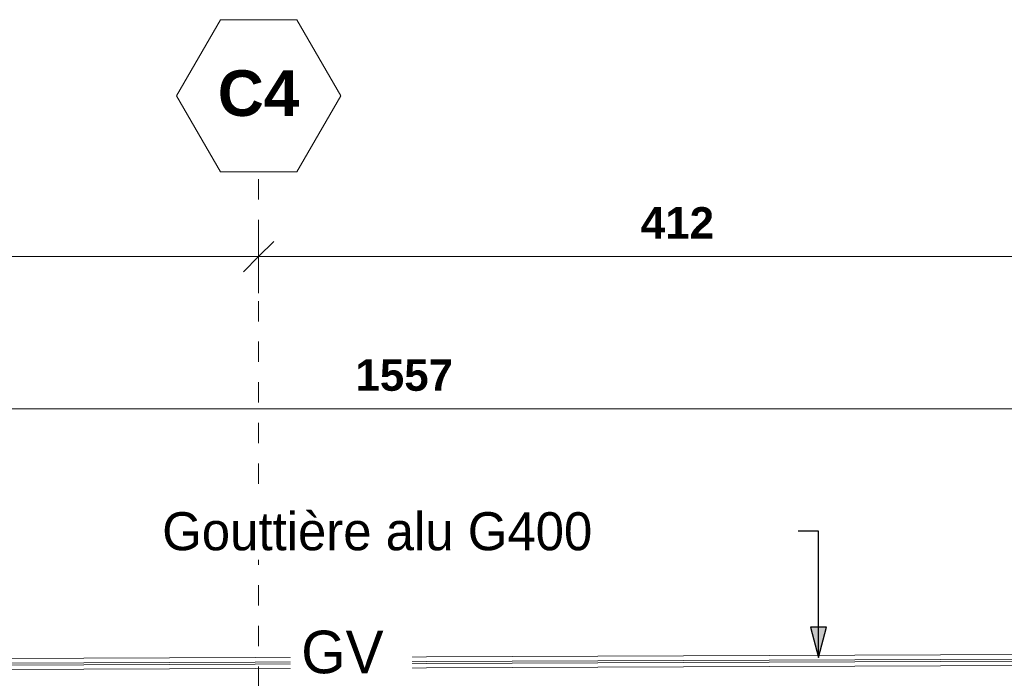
# Model space of a CAD drawing. Header units: metres. Extents: x -16.9 to 14.1, y -9.7 to 11.
# Tile 482 of 656: x -3.4 to 1.4, y 5.9 to 9.1. Entities that reach past the tile are written whole.
import ezdxf

# ---------------------------------------------------------------- set-up
doc = ezdxf.new("R2010")
doc.units = ezdxf.units.M
doc.linetypes.add('Ligne de quadrillage', pattern=[0.022225, 0.0127, -0.003175, 0.003175, -0.003175])
for name, color, linetype, lineweight in [('A-ANNO-DIMS', 211, 'Continuous', 9), ('A-ANNO-DIMS-75', 211, 'Continuous', 9), ('G-ANNO-TEXT', 231, 'Continuous', 9), ('S-BEAM', 12, 'Continuous', 18), ('S-GRID', 1, 'Continuous', 9), ('S-GRID-IDEN', 1, 'Continuous', 9)]:
    doc.layers.add(name, color=color, linetype=linetype, lineweight=lineweight)
doc.styles.add('Arial_B', font='arialbd.ttf', dxfattribs={"height": 0.225})
doc.styles.add('Arial_B_2', font='arialbd.ttf', dxfattribs={"height": 0.154762})
doc.styles.add('Bodoni MT_B', font='BOD_B.TTF', dxfattribs={"height": 0.21})
doc.styles.add('Bodoni MT_B_I', font='BOD_BI.TTF', dxfattribs={"height": 0.1875})
doc.dimstyles.new('Cotation_cm', dxfattribs={"dimscale": 0.3048, "dimtxt": 0.153039, "dimasz": 0.492126, "dimexe": 0.590551, "dimexo": 0.0625, "dimgap": 0.147638, "dimtad": 1, "dimdec": 0, "dimlfac": 100, "dimzin": 0, "dimdsep": 46, "dimtxsty": 'Arial_B_2', "dimblk1": 'OBLIQUE', "dimblk2": 'OBLIQUE', "dimsah": 1, "dimcen": 0.09, "dimazin": 0, "dimtfac": 1, "dimtdec": 4, "dimtix": 1, "dimtmove": 0, "dimatfit": 3, "dimfxl": 0.590551, "dimfxlon": 1, "dimtvp": 1, "dimtfill": 1, "dimtolj": 1, "dimtzin": 0, "dimarcsym": 2})

# ---------------------------------------------------------------- blocks, each defined once
blk = doc.blocks.new('Quadrillage - M_Extrémité de la ligne de quadrillage - EXA 3_0 mm Gras-566358-PH R_1 PROJET toiture haute')
at = {"layer": 'S-GRID-IDEN'}
for p, q in [((-0.0054, 0), (-0.0025, 0.005)), ((-0.0025, 0.005), (0.0025, 0.005)), ((0.0054, 0), (0.0025, 0.005)), ((-0.0054, 0), (-0.0025, -0.005)), ((0.0054, 0), (0.0025, -0.005)), ((0.0025, -0.005), (-0.0025, -0.005))]:
    blk.add_line(p, q, dxfattribs=at)
blk = doc.blocks.new('DIMBLOCK2-PH R_1 PROJET toiture haute')
at = {"layer": 'A-ANNO-DIMS-75'}
for p, q in [((-6.0928, 7.9474), (-6.0928, 8.1274)), ((-2.2499, 7.9474), (-2.2499, 8.1274)), ((-6.0928, 7.9474), (-2.2499, 7.9474)), ((-6.0928, 7.9474), (-6.0928, 7.7674)), ((-2.2499, 7.9474), (-2.2499, 7.7674))]:
    blk.add_line(p, q, dxfattribs=at)
at = {"layer": 'A-ANNO-DIMS-75', "lineweight": 35}
for p, q in [((-6.0928, 7.9474), (-6.0178, 8.0224)), ((-2.2499, 7.9474), (-2.1749, 8.0224)), ((-6.0928, 7.9474), (-6.1678, 7.8724)), ((-2.2499, 7.9474), (-2.3249, 7.8724))]:
    blk.add_line(p, q, dxfattribs=at)
at = {"layer": 'A-ANNO-DIMS-75', "color": 0, "insert": (-4.3463, 8.1909), "char_height": 0.15476, "width": 0.419764, "attachment_point": 1, "line_spacing_factor": 0.941778, "style": 'Arial_B_2', "bg_fill": 3, "box_fill_scale": 1.25, "bg_fill_color": 256, "bg_fill_true_color": 13158600, "bg_fill_transparency": 0}
blk.add_mtext('384', dxfattribs=at)
blk = doc.blocks.new('_Oblique')
at = {"color": 0, "linetype": 'ByBlock', "lineweight": -2}
blk.add_line((-0.5, -0.5), (0.5, 0.5), dxfattribs=at)
blk = doc.blocks.new('DIMBLOCK3-PH R_1 PROJET toiture haute')
at = {"layer": 'A-ANNO-DIMS-75'}
for p, q in [((-2.2499, 7.9474), (-2.2499, 8.1274)), ((1.8651, 7.9474), (1.8651, 8.1274)), ((-2.2499, 7.9474), (1.8651, 7.9474)), ((-2.2499, 7.9474), (-2.2499, 7.7674)), ((1.8651, 7.9474), (1.8651, 7.7674))]:
    blk.add_line(p, q, dxfattribs=at)
at = {"layer": 'A-ANNO-DIMS-75', "lineweight": 35}
for p, q in [((-2.2499, 7.9474), (-2.1749, 8.0224)), ((1.8651, 7.9474), (1.9401, 8.0224)), ((-2.2499, 7.9474), (-2.3249, 7.8724)), ((1.8651, 7.9474), (1.7901, 7.8724))]:
    blk.add_line(p, q, dxfattribs=at)
at = {"layer": 'A-ANNO-DIMS-75', "color": 0, "insert": (-0.3673, 8.1909), "char_height": 0.15476, "width": 0.419764, "attachment_point": 1, "line_spacing_factor": 0.941778, "style": 'Arial_B_2', "bg_fill": 3, "box_fill_scale": 1.25, "bg_fill_color": 256, "bg_fill_true_color": 13158600, "bg_fill_transparency": 0}
blk.add_mtext('412', dxfattribs=at)
blk = doc.blocks.new('DIMBLOCK7-PH R_1 PROJET toiture haute')
at = {"layer": 'A-ANNO-DIMS-75'}
for p, q in [((-9.3238, 7.1974), (-9.3238, 7.3774)), ((6.2436, 7.1974), (6.2436, 7.3774)), ((-9.3238, 7.1974), (6.2436, 7.1974)), ((-9.3238, 7.1974), (-9.3238, 7.0174)), ((6.2436, 7.1974), (6.2436, 7.0174))]:
    blk.add_line(p, q, dxfattribs=at)
at = {"layer": 'A-ANNO-DIMS-75', "lineweight": 35}
for p, q in [((-9.3238, 7.1974), (-9.2488, 7.2724)), ((6.2436, 7.1974), (6.3186, 7.2724)), ((-9.3238, 7.1974), (-9.3988, 7.1224)), ((6.2436, 7.1974), (6.1686, 7.1224))]:
    blk.add_line(p, q, dxfattribs=at)
at = {"layer": 'A-ANNO-DIMS-75', "color": 0, "insert": (-1.7733, 7.4409), "char_height": 0.15476, "width": 0.559685, "attachment_point": 1, "line_spacing_factor": 0.941778, "style": 'Arial_B_2', "bg_fill": 3, "box_fill_scale": 1.25, "bg_fill_color": 256, "bg_fill_true_color": 13158600, "bg_fill_transparency": 0}
blk.add_mtext('1557', dxfattribs=at)

msp = doc.modelspace()

# ---------------------------------------------------------------- hatches: boundary and pattern name
at = {"layer": 'G-ANNO-TEXT', "lineweight": 25}
msp.add_hatch(color=190, dxfattribs=at).paths.add_polyline_path([(0.5079, 5.972), (0.5481, 6.122), (0.4677, 6.122)])

# ---------------------------------------------------------------- linework, layer by layer
at = {"layer": 'G-ANNO-TEXT', "color": 190, "lineweight": 25}
for p, q in [((-0.1376, 6.5942), (-0.1426, 6.5942)), ((0.5079, 6.5942), (-0.1376, 6.5942)), ((0.5079, 5.972), (0.5079, 6.5942)), ((0.5481, 6.122), (0.4677, 6.122)), ((0.4677, 6.122), (0.5079, 5.972)), ((0.5079, 5.972), (0.5481, 6.122))]:
    msp.add_line(p, q, dxfattribs=at)
at = {"layer": 'S-BEAM'}
for p, q in [((-9.4992, 5.9435), (6.4267, 6.0053)), ((-9.4991, 5.9203), (6.4267, 5.9822)), ((-9.4991, 5.9109), (6.4268, 5.9727)), ((-9.3662, 5.891), (6.2598, 5.9517))]:
    msp.add_line(p, q, dxfattribs=at)
at = {"layer": 'S-GRID', "linetype": 'Ligne de quadrillage'}
msp.add_line((-2.2499, -9.5717), (-2.2499, 8.3345), dxfattribs=at)

# ---------------------------------------------------------------- block references
at = {"layer": 'S-GRID-IDEN', "xscale": 74.99999999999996, "yscale": 74.99999999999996, "zscale": 74.99999999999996}
msp.add_blockref('Quadrillage - M_Extrémité de la ligne de quadrillage - EXA 3_0 mm Gras-566358-PH R_1 PROJET toiture haute', (-2.2499, 8.7395), dxfattribs=at)

# ---------------------------------------------------------------- texts
at = {"layer": 'S-GRID-IDEN', "insert": (-2.4515, 8.8653), "char_height": 0.225, "width": 0.493038, "attachment_point": 1, "style": 'Arial_B'}
msp.add_mtext('C4', dxfattribs=at)

# ---------------------------------------------------------------- next in the draw order: texts
at = {"layer": 'G-ANNO-TEXT', "color": 190, "lineweight": 25, "insert": (-2.7251, 6.688), "char_height": 0.1875, "width": 3.084493, "attachment_point": 1, "style": 'Bodoni MT_B_I', "bg_fill": 3, "box_fill_scale": 1.25, "bg_fill_color": 256, "bg_fill_true_color": 13158600, "bg_fill_transparency": 0}
msp.add_mtext('Gouttière alu G400', dxfattribs=at)
at = {"layer": 'G-ANNO-TEXT', "color": 1, "lineweight": 25, "insert": (-2.0402, 6.1044), "char_height": 0.21, "width": 0.493038, "attachment_point": 1, "style": 'Bodoni MT_B', "bg_fill": 3, "box_fill_scale": 1.25, "bg_fill_color": 256, "bg_fill_true_color": 13158600, "bg_fill_transparency": 0}
msp.add_mtext('GV', dxfattribs=at)

# ---------------------------------------------------------------- next in the draw order: dimensions: what is measured, and where the dimension line sits
at = {"layer": 'A-ANNO-DIMS'}
for base, p1, p2, override, picture, middle in [((-2.2499, 7.9474), (-6.0928, 8.1274), (-2.2499, 8.1274), {"dimpost": '<>', "dimfxl": 3.84292}, 'DIMBLOCK2-PH R_1 PROJET toiture haute', (-4.1714, 8.0715)), ((6.2436, 7.1974), (-9.3238, 7.0174), (6.2436, 7.0174), {"dimpost": '<>', "dimfxl": 15.56742}, 'DIMBLOCK7-PH R_1 PROJET toiture haute', (-1.5401, 7.3214))]:
    dim = msp.add_linear_dim(base=base, p1=p1, p2=p2, dimstyle='Cotation_cm', override=override, dxfattribs=at)
    dim.commit()
    dim.dimension.update_dxf_attribs({"geometry": picture, "text_midpoint": middle})

# ---------------------------------------------------------------- next in the draw order: dimensions: what is measured, and where the dimension line sits
dim = msp.add_linear_dim(base=(1.86511, 7.9474), p1=(-2.2499, 8.1274), p2=(1.86511, 8.1274), dimstyle='Cotation_cm', override={"dimpost": '<>', "dimfxl": 4.11501}, dxfattribs=at)
dim.commit()
dim.dimension.update_dxf_attribs({"geometry": 'DIMBLOCK3-PH R_1 PROJET toiture haute', "text_midpoint": (-0.19239, 8.0701)})

doc.saveas('drawing.dxf')
